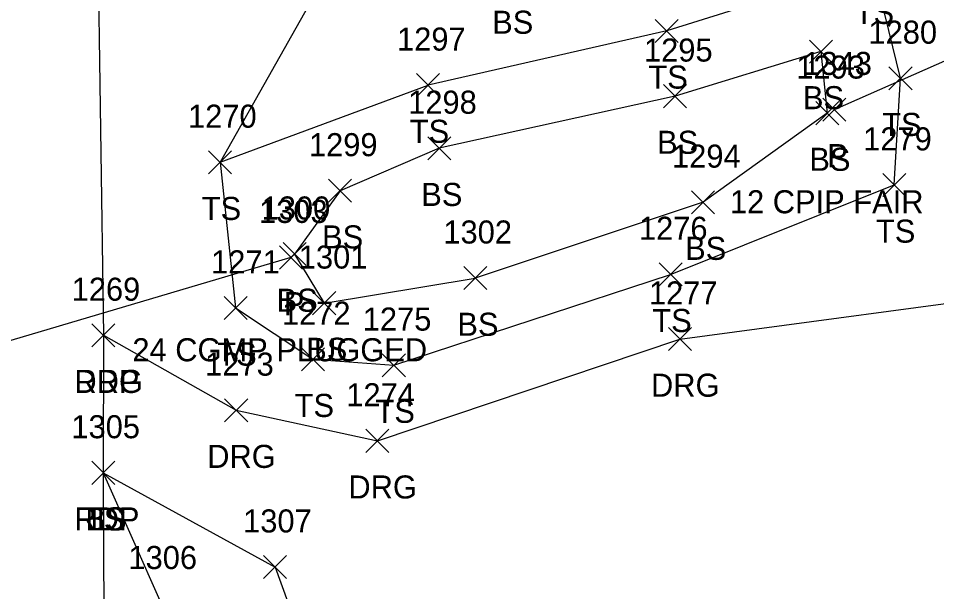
# Model space of a CAD drawing. Extents: x 49137 to 50946, y 9590 to 10709.
# Drawn here: x 49982.2 to 50061.8, y 9893.7 to 9943.4 of the extents above; entities that cross this region are included whole.
import ezdxf

# ---------------------------------------------------------------- set-up
doc = ezdxf.new("R2010")
doc.units = 0
for name, color, linetype in [('D_A', 7, 'Continuous'), ('D_C', 7, 'Continuous'), ('D_I', 7, 'Continuous'), ('D_TIC', 7, 'Continuous'), ('DCP', 7, 'Continuous'), ('L_A', 7, 'Continuous'), ('L_I', 7, 'Continuous'), ('L_TIC', 7, 'Continuous'), ('LELB', 7, 'Continuous'), ('P_A', 7, 'Continuous'), ('P_I', 7, 'Continuous'), ('P_TIC', 7, 'Continuous'), ('PET', 7, 'Continuous'), ('R_A', 7, 'Continuous'), ('R_I', 7, 'Continuous'), ('R_TIC', 7, 'Continuous'), ('RDG', 7, 'Continuous')]:
    doc.layers.add(name, color=color, linetype=linetype)

msp = doc.modelspace()

# ---------------------------------------------------------------- linework, layer by layer
at = {"layer": 'D_TIC'}
for points in [[(50051.947, 9934.512), (50053.947, 9936.512)], [(50053.947, 9934.512), (50051.947, 9936.512)], [(50004.824, 9921.675), (50006.824, 9923.675)], [(50006.824, 9921.675), (50004.824, 9923.675)]]:
    msp.add_lwpolyline(points, dxfattribs=at)
at = {"layer": 'DCP'}
for points in [[(50052.947, 9935.512), (50086.129, 9950.162)], [(50005.824, 9922.675), (49944.723, 9904.57)]]:
    msp.add_lwpolyline(points, dxfattribs=at)
at = {"layer": 'L_TIC'}
for points in [[(50037.409, 9941.328), (50039.409, 9943.328)], [(50039.409, 9941.328), (50037.409, 9943.328)], [(50050.78, 9939.54), (50052.78, 9941.54)], [(50052.78, 9939.54), (50050.78, 9941.54)], [(50050.78, 9939.54), (50052.78, 9941.54)], [(50052.78, 9939.54), (50050.78, 9941.54)], [(50057.682, 9937.222), (50059.682, 9939.222)], [(50059.682, 9937.222), (50057.682, 9939.222)], [(50016.715, 9936.623), (50018.715, 9938.623)], [(50018.715, 9936.623), (50016.715, 9938.623)], [(50016.715, 9936.623), (50018.715, 9938.623)], [(50018.715, 9936.623), (50016.715, 9938.623)], [(50038.129, 9935.671), (50040.129, 9937.671)], [(50040.129, 9935.671), (50038.129, 9937.671)], [(50051.334, 9934.196), (50053.334, 9936.196)], [(50053.334, 9934.196), (50051.334, 9936.196)], [(50017.679, 9931.147), (50019.679, 9933.147)], [(50019.679, 9931.147), (50017.679, 9933.147)], [(49998.675, 9929.934), (50000.675, 9931.934)], [(50000.675, 9929.934), (49998.675, 9931.934)], [(49998.675, 9929.934), (50000.675, 9931.934)], [(50000.675, 9929.934), (49998.675, 9931.934)], [(50057.143, 9927.966), (50059.143, 9929.966)], [(50059.143, 9927.966), (50057.143, 9929.966)], [(50009.08, 9927.464), (50011.08, 9929.464)], [(50011.08, 9927.464), (50009.08, 9929.464)], [(50040.562, 9926.471), (50042.562, 9928.471)], [(50042.562, 9926.471), (50040.562, 9928.471)], [(50005.135, 9921.973), (50007.135, 9923.973)], [(50007.135, 9921.973), (50005.135, 9923.973)], [(50020.809, 9919.889), (50022.809, 9921.889)], [(50022.809, 9919.889), (50020.809, 9921.889)], [(50020.809, 9919.889), (50022.809, 9921.889)], [(50022.809, 9919.889), (50020.809, 9921.889)], [(50037.746, 9920.214), (50039.746, 9922.214)], [(50039.746, 9920.214), (50037.746, 9922.214)], [(50000.021, 9917.298), (50002.021, 9919.298)], [(50002.021, 9917.298), (50000.021, 9919.298)], [(50007.702, 9917.717), (50009.702, 9919.717)], [(50009.702, 9917.717), (50007.702, 9919.717)], [(50006.73, 9912.847), (50008.73, 9914.847)], [(50008.73, 9912.847), (50006.73, 9914.847)], [(50013.741, 9912.336), (50015.741, 9914.336)], [(50015.741, 9912.336), (50013.741, 9914.336)], [(49988.549, 9903), (49990.549, 9905)], [(49990.549, 9903), (49988.549, 9905)], [(49988.549, 9903), (49990.549, 9905)], [(49990.549, 9903), (49988.549, 9905)], [(50003.443, 9894.829), (50005.443, 9896.829)], [(50005.443, 9894.829), (50003.443, 9896.829)]]:
    msp.add_lwpolyline(points, dxfattribs=at)
at = {"layer": 'LELB'}
for points in [[(50018.508, 9959.257), (50014.986, 9958.833), (50011.428, 9951.756), (49999.675, 9930.934), (50017.715, 9937.623)], [(49999.675, 9930.934), (50001.021, 9918.298), (50007.73, 9913.847), (50014.741, 9913.336), (50038.746, 9921.214), (50058.143, 9928.966), (50058.682, 9938.222), (50056.3, 9947.938), (50038.409, 9942.328), (50017.715, 9937.623)], [(50051.78, 9940.54), (50039.129, 9936.671), (50018.679, 9932.147), (50010.08, 9928.464), (50006.135, 9922.973), (50008.702, 9918.717), (50021.809, 9920.889)], [(50051.78, 9940.54), (50052.334, 9935.196), (50041.562, 9927.471), (50021.809, 9920.889)], [(49989.549, 9904), (49994.554, 9892.655), (49998.252, 9866.294), (49993.743, 9835.928), (49990.216, 9812.41), (49973.476, 9780.674)], [(49989.549, 9904), (50004.443, 9895.829), (50014.346, 9868.491), (50005.807, 9838.015), (50002.542, 9808.57), (49984.202, 9774.208)]]:
    msp.add_lwpolyline(points, dxfattribs=at)
at = {"layer": 'P_TIC'}
for points in [[(49988.551, 9914.928), (49990.551, 9916.928)], [(49990.551, 9914.928), (49988.551, 9916.928)], [(49988.549, 9903), (49990.549, 9905)], [(49990.549, 9903), (49988.549, 9905)]]:
    msp.add_lwpolyline(points, dxfattribs=at)
at = {"layer": 'PET'}
msp.add_lwpolyline([(49941.816, 9793.282), (49956.363, 9814.791), (49966.068, 9820.113), (49965.863, 9838.808), (49966.084, 9865.003), (49966, 9911.873), (49965.713, 9947.749), (49965.491, 9981.093), (49977.216, 9981.694), (49989.032, 9982.191), (49989.409, 9973.229), (49989.049, 9951.58), (49989.551, 9915.928), (49989.549, 9904), (49989.703, 9866.374), (49989.319, 9838.09), (49989.097, 9811.286), (49967.494, 9785.273)], dxfattribs=at)
at = {"layer": 'R_TIC'}
for points in [[(49988.551, 9914.928), (49990.551, 9916.928)], [(49990.551, 9914.928), (49988.551, 9916.928)], [(50038.557, 9914.602), (50040.557, 9916.602)], [(50040.557, 9914.602), (50038.557, 9916.602)], [(50000.072, 9908.428), (50002.072, 9910.428)], [(50002.072, 9908.428), (50000.072, 9910.428)], [(50012.312, 9905.774), (50014.312, 9907.774)], [(50014.312, 9905.774), (50012.312, 9907.774)]]:
    msp.add_lwpolyline(points, dxfattribs=at)
at = {"layer": 'RDG'}
msp.add_lwpolyline([(49989.551, 9915.928), (50001.072, 9909.428), (50013.312, 9906.774), (50039.557, 9915.602), (50071.416, 9919.881), (50065.07, 9880.712)], dxfattribs=at)

# ---------------------------------------------------------------- texts
at = {"layer": 'D_A'}
for p in [(50052.325, 9930.512), (50005.202, 9917.675)]:
    msp.add_text('P', height=2, dxfattribs=at).set_placement(p)
at = {"layer": 'D_C'}
for s, p in [('12 CPIP FAIR', (50043.885, 9926.512)), ('24 CGMP PLUGGED', (49992.068, 9913.675))]:
    msp.add_text(s, height=2, dxfattribs=at).set_placement(p)
at = {"layer": 'D_I'}
for s, p in [('1343', (50050.254, 9938.512)), ('1303', (50003.052, 9925.675))]:
    msp.add_text(s, height=2, dxfattribs=at).set_placement(p)
at = {"layer": 'L_A'}
for s, p in [('TS', (50054.71, 9942.938)), ('BS', (50023.27, 9942.084)), ('TS', (50036.818, 9937.328)), ('BS', (50050.221, 9935.54)), ('BS', (50050.221, 9935.54)), ('TS', (50057.091, 9933.222)), ('TS', (50016.125, 9932.623)), ('TS', (50016.125, 9932.623)), ('BS', (50037.57, 9931.671)), ('BS', (50050.775, 9930.196)), ('BS', (50017.12, 9927.147)), ('TS', (49998.085, 9925.934)), ('TS', (49998.085, 9925.934)), ('TS', (50056.553, 9923.966)), ('BS', (50008.521, 9923.464)), ('BS', (50040.003, 9922.471)), ('BS', (50004.576, 9917.973)), ('BS', (50020.25, 9915.889)), ('BS', (50020.25, 9915.889)), ('TS', (50037.156, 9916.214)), ('TS', (49999.431, 9913.298)), ('BS', (50007.143, 9913.717)), ('TS', (50006.14, 9908.847)), ('TS', (50013.15, 9908.336)), ('TS', (49987.959, 9899)), ('BS', (49987.99, 9899))]:
    msp.add_text(s, height=2, dxfattribs=at).set_placement(p)
at = {"layer": 'L_I'}
for s, p in [('1280', (50055.903, 9941.222)), ('1297', (50015.022, 9940.623)), ('1297', (50015.022, 9940.623)), ('1295', (50036.437, 9939.671)), ('1293', (50049.642, 9938.196)), ('1298', (50015.986, 9935.147)), ('1270', (49996.896, 9933.934)), ('1270', (49996.896, 9933.934)), ('1279', (50055.443, 9931.966)), ('1299', (50007.38, 9931.464)), ('1294', (50038.87, 9930.471)), ('1300', (50003.277, 9925.973)), ('1302', (50019.038, 9923.889)), ('1302', (50019.038, 9923.889)), ('1276', (50035.998, 9924.214)), ('1271', (49998.895, 9921.298)), ('1301', (50006.498, 9921.717)), ('1272', (50005.038, 9916.847)), ('1275', (50012.048, 9916.336)), ('1305', (49986.778, 9907)), ('1305', (49986.778, 9907)), ('1307', (50001.672, 9898.829)), ('1306', (49991.727, 9895.655))]:
    msp.add_text(s, height=2, dxfattribs=at).set_placement(p)
at = {"layer": 'P_A'}
for p in [(49987.039, 9910.928), (49987.038, 9899)]:
    msp.add_text('RDP', height=2, dxfattribs=at).set_placement(p)
at = {"layer": 'P_I'}
for s, p in [('1269', (49986.803, 9918.928)), ('1305', (49986.778, 9907))]:
    msp.add_text(s, height=2, dxfattribs=at).set_placement(p)
at = {"layer": 'R_A'}
for p in [(49987.039, 9910.928), (50037.045, 9910.602), (49998.56, 9904.428), (50010.8, 9901.774)]:
    msp.add_text('DRG', height=2, dxfattribs=at).set_placement(p)
at = {"layer": 'R_I'}
for s, p in [('1269', (49986.803, 9918.928)), ('1277', (50036.864, 9918.602)), ('1273', (49998.379, 9912.428)), ('1274', (50010.619, 9909.774))]:
    msp.add_text(s, height=2, dxfattribs=at).set_placement(p)

doc.saveas('drawing.dxf')
